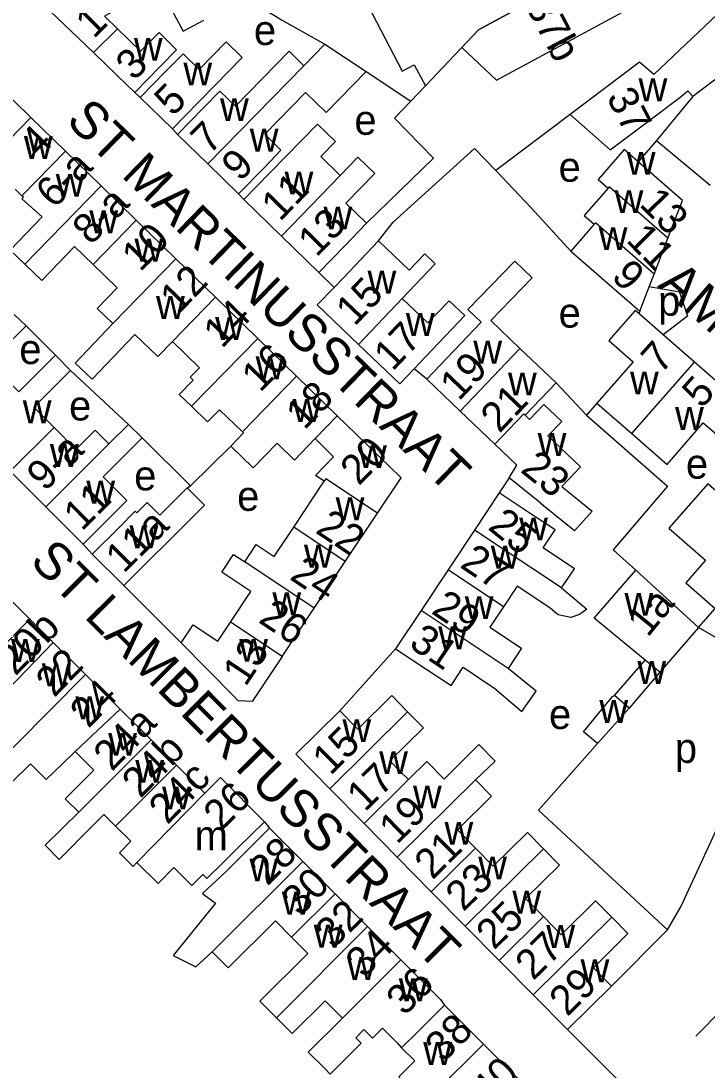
# Model space of a CAD drawing. Extents: x 159700 to 161346, y 381730 to 382922.
# Drawn here: x 160739.7 to 160831.8, y 382699.7 to 382840.5 of the extents above; entities that cross this region are included whole.
import ezdxf

# ---------------------------------------------------------------- set-up
doc = ezdxf.new("R2010")
doc.units = 0
for name, color, linetype in [('BLT_Basislijn', 7, 'Continuous'), ('BLT_Bebouwing', 7, 'Continuous'), ('BLT_Centroide', 7, 'Continuous'), ('BLT_Huisnummer', 7, 'Continuous'), ('BLT_Huisnummer_ tussenligend', 7, 'Continuous'), ('BLT_Huisnummer_reeks', 7, 'Continuous'), ('BLT_Huisnummer_zonder_bebouwing', 7, 'Continuous'), ('BLT_Onderverdeling_panden', 7, 'Continuous'), ('BLT_Plantopo', 7, 'Continuous'), ('BLT_Straatnaam', 7, 'Continuous'), ('BLT_Vlakafsluiter', 7, 'Continuous')]:
    doc.layers.add(name, color=color, linetype=linetype)

msp = doc.modelspace()

# ---------------------------------------------------------------- linework, layer by layer
at = {"layer": 'BLT_Basislijn'}
for p, q in [((160786.06, 382833.74), (160792.06, 382829.75)), ((160792.06, 382829.75), (160794.02, 382831.81)), ((160755.01, 382830.91), (160755.72, 382830.26)), ((160792.06, 382829.75), (160789.85, 382827.47)), ((160795.12, 382822.13), (160789.85, 382827.47)), ((160813.46, 382827.98), (160803.46, 382820.45)), ((160760.05, 382826.04), (160760.75, 382825.31)), ((160825.02, 382824.49), (160822.58, 382821.63)), ((160803.46, 382820.45), (160800.62, 382823.4)), ((160786.09, 382813.4), (160795.12, 382822.13)), ((160808.23, 382815.47), (160803.46, 382820.45)), ((160768.95, 382817.31), (160769.65, 382816.57)), ((160779.7, 382806.77), (160781.76, 382804.78)), ((160828.14, 382804.11), (160824.05, 382804.85)), ((160822.79, 382801.58), (160822.67, 382801.26)), ((160829.2, 382800.89), (160825.93, 382798.4)), ((160744.38, 382795.67), (160740.43, 382799.6)), ((160754.17, 382786.38), (160746.4, 382793.64)), ((160794.19, 382792.47), (160792.49, 382793.86)), ((160817.05, 382789.22), (160815.65, 382787.62)), ((160762.48, 382778.15), (160755.99, 382784.57)), ((160762.48, 382778.15), (160767.88, 382783.46)), ((160805.28, 382779.22), (160803.93, 382777.21)), ((160762.06, 382777.85), (160762.48, 382778.15)), ((160749.31, 382768.99), (160748.06, 382770.31)), ((160761.23, 382757.05), (160753.54, 382764.75)), ((160830.67, 382759.14), (160832.91, 382761.67)), ((160846.92, 382749.64), (160830.67, 382759.14)), ((160790.02, 382756.28), (160782.52, 382747.95)), ((160772.42, 382733.04), (160773.11, 382732.2)), ((160826.52, 382718.56), (160818.99, 382711)), ((160813.08, 382705.17), (160815.28, 382702.99)), ((160815.28, 382702.99), (160817.94, 382700.36))]:
    msp.add_line(p, q, dxfattribs=at)
for points in [[(160767.09, 382848.17), (160769.1, 382844.18), (160774.71, 382840.7), (160780.54, 382837.42)], [(160787.72, 382811.02), (160789.69, 382813.53), (160800.62, 382823.4)], [(160813.52, 382809.62), (160808.23, 382815.47)], [(160828.14, 382804.11), (160829.2, 382800.89)], [(160811.55, 382791.98), (160815.65, 382787.62)], [(160815.65, 382787.62), (160826.5, 382778.1), (160819.23, 382769.55), (160822.26, 382766.81)], [(160826.52, 382718.56), (160828.3, 382721.63), (160835.37, 382736.93), (160839.99, 382734.79), (160846.92, 382749.64)], [(160826.52, 382718.56), (160809.21, 382734.61), (160817.11, 382743.56)], [(160842.9, 382701.76), (160833.87, 382707.86), (160830.34, 382704.28)]]:
    msp.add_lwpolyline(points, dxfattribs=at)
at = {"layer": 'BLT_Bebouwing'}
for p, q in [((160785.48, 382844.19), (160790.9, 382833.81)), ((160755.78, 382836.46), (160752.67, 382839.49)), ((160777.71, 382834.52), (160780.54, 382837.42)), ((160780.54, 382837.42), (160786.06, 382833.74)), ((160749.48, 382836.29), (160752.63, 382833.22)), ((160752.63, 382833.22), (160755.01, 382830.91)), ((160741.06, 382827.57), (160736.28, 382832.22)), ((160829.92, 382830.38), (160829.24, 382831.15)), ((160760.05, 382826.04), (160755.72, 382830.26)), ((160829.92, 382830.38), (160825.02, 382824.49)), ((160745.69, 382823.07), (160741.06, 382827.57)), ((160764.8, 382821.36), (160760.75, 382825.31)), ((160825.02, 382824.49), (160832.23, 382818.49)), ((160750.5, 382818.39), (160745.69, 382823.07)), ((160820.69, 382823.28), (160819.23, 382821.59)), ((160822.58, 382821.63), (160820.69, 382823.28)), ((160768.95, 382817.31), (160764.8, 382821.36)), ((160819.23, 382821.59), (160817.19, 382819.25)), ((160828.52, 382816.42), (160822.58, 382821.63)), ((160817.19, 382819.25), (160818.53, 382818.09)), ((160755.2, 382813.81), (160750.5, 382818.39)), ((160818.53, 382818.09), (160815.35, 382814.43)), ((160774.68, 382811.67), (160769.65, 382816.57)), ((160826.57, 382811.37), (160828.52, 382816.42)), ((160815.35, 382814.43), (160816.69, 382813.27)), ((160760.53, 382808.62), (160755.2, 382813.81)), ((160816.69, 382813.27), (160813.52, 382809.62)), ((160779.7, 382806.77), (160774.68, 382811.67)), ((160824.71, 382806.56), (160826.57, 382811.37)), ((160765.85, 382803.44), (160760.53, 382808.62)), ((160813.52, 382809.62), (160822.79, 382801.58)), ((160790.92, 382803.3), (160795.34, 382807.93)), ((160824.05, 382804.85), (160824.71, 382806.56)), ((160822.79, 382801.58), (160824.05, 382804.85)), ((160771.51, 382797.93), (160765.85, 382803.44)), ((160825.93, 382798.4), (160822.67, 382801.26)), ((160776.73, 382792.86), (160771.51, 382797.93)), ((160830.12, 382794.74), (160825.93, 382798.4)), ((160834.39, 382791.01), (160830.12, 382794.74)), ((160782.19, 382787.54), (160776.73, 382792.86)), ((160798.69, 382788.18), (160794.19, 382792.47)), ((160784.68, 382785.12), (160782.19, 382787.54)), ((160803.33, 382783.75), (160798.69, 382788.18)), ((160767.88, 382783.46), (160769.59, 382785.26)), ((160769.59, 382785.26), (160769.46, 382785.38)), ((160779.21, 382784.47), (160781.7, 382782.05)), ((160738.29, 382780.09), (160743.05, 382775.32)), ((160776.35, 382772.59), (160780.45, 382778.75)), ((160803.93, 382777.21), (160800.61, 382772.21)), ((160743.05, 382775.32), (160748.06, 382770.31)), ((160783.27, 382767.98), (160787.6, 382774.48)), ((160800.61, 382772.21), (160797.06, 382766.87)), ((160753.54, 382764.75), (160749.31, 382768.99)), ((160779.1, 382761.71), (160783.27, 382767.98)), ((160797.06, 382766.87), (160793.44, 382761.42)), ((160822.26, 382766.81), (160830.67, 382759.14)), ((160736.35, 382764.81), (160740.92, 382760.25)), ((160774.79, 382755.24), (160779.1, 382761.71)), ((160793.44, 382761.42), (160790.02, 382756.28)), ((160740.92, 382760.25), (160744.07, 382757.11)), ((160744.07, 382757.11), (160748.39, 382752.8)), ((160815.22, 382745.14), (160819.15, 382749.85)), ((160819.15, 382749.85), (160819.42, 382750.02)), ((160757.2, 382744.06), (160753.03, 382748.18)), ((160821.38, 382748.32), (160817.11, 382743.56)), ((160760.63, 382740.66), (160757.2, 382744.06)), ((160817.11, 382743.56), (160815.22, 382745.14)), ((160764.42, 382736.89), (160760.63, 382740.66)), ((160785.78, 382732.83), (160781.17, 382737.49)), ((160790.25, 382728.29), (160785.78, 382732.83)), ((160773.11, 382732.2), (160777.58, 382727.72)), ((160777.58, 382727.72), (160781.9, 382723.37)), ((160794.81, 382723.67), (160790.25, 382728.29)), ((160781.9, 382723.37), (160786.24, 382719.01)), ((160799.37, 382719.06), (160794.81, 382723.67)), ((160786.24, 382719.01), (160790.7, 382714.54)), ((160803.92, 382714.45), (160799.37, 382719.06)), ((160790.7, 382714.54), (160796.03, 382709.19)), ((160808.49, 382709.82), (160803.92, 382714.45)), ((160818.03, 382711.98), (160818.99, 382711)), ((160818.99, 382711), (160813.08, 382705.17)), ((160796.03, 382709.19), (160796.58, 382708.45)), ((160813.08, 382705.17), (160808.49, 382709.82)), ((160796.58, 382708.45), (160801.8, 382703.21)), ((160801.8, 382703.21), (160807.57, 382697.41))]:
    msp.add_line(p, q, dxfattribs=at)
for points in [[(160752.49, 382849.83), (160754.86, 382845.56), (160756.44, 382842.52), (160759.01, 382843.87), (160761.5, 382839.16), (160764.29, 382840.63)], [(160751.63, 382849.39), (160753.95, 382845.08), (160754.9, 382843.34), (160750.96, 382841.16), (160752.67, 382839.49)], [(160794.02, 382831.81), (160801.16, 382839.32), (160816.12, 382847.48)], [(160742.88, 382844.7), (160742.63, 382842.83), (160749.48, 382836.29)], [(160833.24, 382841.46), (160824.68, 382833.33), (160822.77, 382835), (160813.46, 382827.98)], [(160755.01, 382830.91), (160758.5, 382834.49), (160760.63, 382836.67), (160758.26, 382839), (160755.78, 382836.46)], [(160755.72, 382830.26), (160759.21, 382833.84), (160761.51, 382836.14), (160763.66, 382834.03), (160767.26, 382837.73), (160769.41, 382835.63), (160765.79, 382831.92), (160763.54, 382829.62), (160760.05, 382826.04)], [(160760.75, 382825.31), (160764.24, 382828.89), (160766.43, 382831.12), (160768.52, 382829.08), (160775.71, 382836.46), (160777.71, 382834.52)], [(160790.9, 382833.81), (160792.52, 382834.66), (160794.02, 382831.81)], [(160786.06, 382833.74), (160780.7, 382828.25), (160777.94, 382830.95), (160772.46, 382825.33), (160774.63, 382823.2), (160772.45, 382820.89), (160768.95, 382817.31)], [(160813.46, 382827.98), (160818.84, 382823.23), (160824.35, 382827.4), (160828.16, 382830.28), (160829.24, 382831.15)], [(160769.65, 382816.57), (160773.14, 382820.15), (160779.53, 382826.7), (160781.95, 382824.35), (160779.99, 382822.33), (160782.59, 382819.79)], [(160782.59, 382819.79), (160784.97, 382822.23), (160787.23, 382820.05), (160783.35, 382816.06), (160786.09, 382813.4)], [(160740.26, 382807.88), (160738.3, 382809.76), (160742.58, 382814.25), (160739.84, 382816.65), (160740.07, 382816.89), (160739.86, 382817.08)], [(160739.86, 382817.08), (160738.95, 382817.97)], [(160786.09, 382813.4), (160783.19, 382810.35), (160779.7, 382806.77)], [(160749.41, 382807.86), (160746.92, 382810.28), (160742.54, 382805.7), (160740.26, 382807.88)], [(160787.72, 382811.02), (160782.96, 382806.03), (160781.76, 382804.78)], [(160787.72, 382811.02), (160791.84, 382807.08), (160793.93, 382809.27), (160795.34, 382807.93)], [(160752.06, 382799.92), (160749.96, 382801.96), (160752.64, 382804.72), (160749.41, 382807.86)], [(160794.19, 382792.47), (160801.49, 382800.09), (160799.73, 382801.79), (160806.02, 382808.31), (160808.37, 382806.06), (160802.79, 382800.33), (160806.71, 382796.59)], [(160781.76, 382804.78), (160779.51, 382802.42), (160785.04, 382797.13)], [(160792.49, 382793.86), (160794.03, 382795.47), (160799.29, 382800.98), (160797.19, 382802.99), (160794.36, 382800.02), (160790.92, 382803.3)], [(160822.67, 382801.26), (160822.18, 382801.68), (160818.65, 382797.64)], [(160740.43, 382799.6), (160738.82, 382801.13)], [(160739.43, 382790.74), (160736.68, 382793.49), (160738.11, 382794.95), (160738.05, 382796.64), (160737.73, 382796.92), (160740.43, 382799.6)], [(160760.07, 382797.5), (160758.1, 382795.48), (160755.01, 382798.43), (160749.27, 382792.45), (160746.99, 382794.62), (160752.06, 382799.92)], [(160762.63, 382788.81), (160760.98, 382790.41), (160762.84, 382792.32), (160762.43, 382792.72), (160763.68, 382793.99), (160760.07, 382797.5)], [(160818.65, 382797.64), (160821.91, 382794.8), (160817.05, 382789.22)], [(160785.04, 382797.13), (160790.57, 382791.85), (160792.49, 382793.86)], [(160806.71, 382796.59), (160811.55, 382791.98)], [(160744.38, 382795.67), (160739.43, 382790.74)], [(160746.4, 382793.64), (160744.38, 382795.67)], [(160744.18, 382785.97), (160741.46, 382788.7), (160746.4, 382793.64)], [(160811.55, 382791.98), (160807.4, 382787.63)], [(160808.01, 382787.05), (160809.93, 382789.07), (160812.32, 382786.79), (160810.46, 382784.84), (160814.83, 382780.67), (160812.32, 382778.04), (160816.39, 382774.75), (160814.05, 382772.09), (160809.87, 382775.47), (160809.16, 382776.07), (160805.28, 382779.22)], [(160817.05, 382789.22), (160821.73, 382785.15)], [(160769.46, 382785.38), (160766.4, 382788.36), (160764.79, 382786.71), (160762.63, 382788.81)], [(160807.4, 382787.63), (160808.01, 382787.05)], [(160754.17, 382786.38), (160751.54, 382783.79)], [(160755.99, 382784.57), (160754.17, 382786.38)], [(160821.73, 382785.15), (160826.46, 382781.02), (160831.32, 382786.6), (160834.37, 382783.95)], [(160751.54, 382783.79), (160749.71, 382785.62), (160747.11, 382783.03), (160744.18, 382785.97)], [(160787.6, 382774.48), (160790.75, 382779.21), (160784.68, 382785.12)], [(160748.06, 382770.31), (160751.6, 382773.84), (160753.94, 382776.18), (160750.77, 382779.36), (160753.37, 382781.95), (160755.99, 382784.57)], [(160779.21, 382784.47), (160776.43, 382781.6), (160774.11, 382783.86), (160770.91, 382780.57), (160767.88, 382783.46)], [(160805.28, 382779.22), (160806.3, 382780.91), (160803.33, 382783.75)], [(160780.45, 382778.75), (160779.26, 382779.54), (160781.7, 382782.05)], [(160749.31, 382768.99), (160752.85, 382772.52), (160755.07, 382774.74), (160755.28, 382774.53), (160756.67, 382775.91), (160758.39, 382774.2), (160762.06, 382777.85)], [(160762.06, 382777.85), (160764.37, 382775.54), (160759.3, 382770.5), (160757.08, 382768.28), (160753.54, 382764.75)], [(160833.79, 382776.76), (160831.91, 382778.41), (160826.69, 382772.45), (160831.6, 382768.15), (160828.96, 382765.13), (160832.91, 382761.67)], [(160812.3, 382764.43), (160814.02, 382767.02), (160809.84, 382769.8), (160811.42, 382772.23), (160808.1, 382774.44), (160803.93, 382777.21)], [(160769.76, 382767.94), (160771.31, 382770.25), (160773.72, 382768.65), (160776.35, 382772.59)], [(160767.86, 382759.85), (160770.59, 382763.95), (160766.68, 382766.55), (160768.26, 382768.93), (160769.76, 382767.93)], [(160823.53, 382754.76), (160816.68, 382760.37), (160822.26, 382766.81)], [(160812.3, 382764.43), (160815.67, 382761.59), (160814.71, 382760.86), (160813.54, 382760.49), (160811.83, 382760.83), (160810.58, 382761.85), (160806.34, 382764.66), (160804.51, 382761.91)], [(160804.51, 382761.91), (160802.68, 382759.16), (160806.93, 382756.34), (160805.14, 382753.64)], [(160761.23, 382757.05), (160762.84, 382759.5), (160766.16, 382757.3), (160767.86, 382759.85)], [(160830.67, 382759.14), (160825.5, 382753.14)], [(160774.79, 382755.24), (160771.3, 382750), (160770.76, 382749.18), (160768.89, 382749.3), (160768.2, 382750), (160761.23, 382757.05)], [(160790.02, 382756.28), (160794.19, 382753.51), (160797.46, 382751.33), (160799.09, 382753.78), (160803.35, 382750.95), (160806.98, 382747.86), (160808.89, 382750.57), (160805.14, 382753.64)], [(160819.42, 382750.02), (160823.53, 382754.76)], [(160748.39, 382752.8), (160751.2, 382750), (160753.03, 382748.18)], [(160825.5, 382753.14), (160821.38, 382748.32)], [(160782.52, 382747.95), (160784.94, 382745.49), (160789.49, 382749.98), (160791.62, 382747.82)], [(160781.17, 382737.49), (160776.61, 382742.12), (160782.52, 382747.95)], [(160791.62, 382747.82), (160793, 382746.42), (160793.76, 382745.65), (160789.26, 382741.21), (160790.55, 382739.9), (160791.73, 382738.71)], [(160747.02, 382742.47), (160745.32, 382740.85), (160743.1, 382738.74), (160740.99, 382740.85), (160738.41, 382738.27), (160736.19, 382740.5), (160739.02, 382743.4)], [(160747.51, 382734.32), (160745.68, 382736.13), (160749.52, 382739.99), (160747.02, 382742.47)], [(160791.73, 382738.71), (160794.2, 382741.15), (160796.52, 382738.79), (160798.6, 382740.84), (160801.2, 382743.41), (160803.4, 382741.17), (160800.75, 382738.66)], [(160772.42, 382733.04), (160766.52, 382739.01), (160764.42, 382736.89)], [(160800.75, 382738.66), (160802.91, 382736.48), (160798.32, 382731.95), (160800.73, 382729.51)], [(160752.43, 382732.48), (160750.86, 382734.03), (160749.34, 382732.5), (160744.87, 382728), (160742.96, 382729.89), (160747.51, 382734.32)], [(160772.42, 382733.04), (160768.9, 382729.6), (160766.83, 382727.52), (160764.67, 382725.45), (160764.13, 382725.98), (160762.67, 382724.51), (160760.27, 382726.9), (160758.15, 382724.76), (160755.3, 382727.6)], [(160755.3, 382727.6), (160754.77, 382727.07), (160752.94, 382728.88), (160754.48, 382730.43), (160752.43, 382732.48)], [(160773.11, 382732.2), (160769.64, 382728.75), (160767.3, 382726.41), (160764.08, 382723.43), (160765.84, 382722.11), (160760.15, 382715.09), (160763.22, 382713.57), (160765.39, 382715.59)], [(160800.73, 382729.51), (160803.13, 382727.08), (160807.71, 382731.59), (160809.86, 382729.41)], [(160809.86, 382729.41), (160812.01, 382727.24), (160807.46, 382722.75), (160809.86, 382720.32)], [(160809.86, 382720.32), (160812.26, 382717.89), (160816.87, 382722.44), (160817.7, 382721.6), (160819.04, 382720.24)], [(160819.04, 382720.24), (160821.21, 382718.05), (160816.56, 382713.46), (160818.03, 382711.98)], [(160765.39, 382715.59), (160767.54, 382713.44), (160773.88, 382719.75), (160776.06, 382717.55)], [(160776.06, 382717.55), (160778.24, 382715.36), (160771.81, 382708.96), (160774.03, 382706.74)], [(160774.03, 382706.74), (160776.13, 382704.63), (160780.56, 382709.04), (160782.9, 382706.7)], [(160782.9, 382706.7), (160778.3, 382702.12), (160780.5, 382699.92), (160781.24, 382699.16), (160785.41, 382703.32), (160784.66, 382704.07), (160785.75, 382705.15), (160786.9, 382703.99), (160788.26, 382705.35), (160790.21, 382703.39), (160790.82, 382702.71)], [(160790.82, 382702.71), (160792.58, 382700.95), (160790.43, 382698.8), (160791.38, 382697.85), (160784.6, 382691.1), (160787.1, 382688.59), (160790.7, 382692.16)]]:
    msp.add_lwpolyline(points, dxfattribs=at)
at = {"layer": 'BLT_Onderverdeling_panden'}
for p, q in [((160749.48, 382836.29), (160752.67, 382839.49)), ((160837.27, 382835.99), (160829.92, 382830.38)), ((160777.71, 382834.52), (160764.8, 382821.36)), ((160731.14, 382817.38), (160741.06, 382827.57)), ((160739.86, 382817.08), (160745.69, 382823.07)), ((160782.59, 382819.79), (160774.68, 382811.67)), ((160740.26, 382807.88), (160750.5, 382818.39)), ((160749.41, 382807.86), (160755.2, 382813.81)), ((160752.06, 382799.92), (160760.53, 382808.62)), ((160760.07, 382797.5), (160765.85, 382803.44)), ((160785.04, 382797.13), (160790.92, 382803.3)), ((160762.63, 382788.81), (160771.51, 382797.93)), ((160806.71, 382796.59), (160798.69, 382788.18)), ((160821.73, 382785.15), (160830.12, 382794.74)), ((160769.46, 382785.38), (160776.73, 382792.86)), ((160779.21, 382784.47), (160782.19, 382787.54)), ((160744.18, 382785.97), (160738.29, 382780.09)), ((160751.54, 382783.79), (160743.05, 382775.32)), ((160783.27, 382767.98), (160776.35, 382772.59)), ((160812.3, 382764.43), (160800.61, 382772.21)), ((160779.1, 382761.71), (160769.76, 382767.94)), ((160804.51, 382761.91), (160797.06, 382766.87)), ((160805.14, 382753.64), (160793.44, 382761.42)), ((160735.16, 382754.47), (160740.92, 382760.25)), ((160774.79, 382755.24), (160767.86, 382759.85)), ((160736.8, 382749.64), (160744.07, 382757.11)), ((160825.5, 382753.14), (160823.53, 382754.76)), ((160739.02, 382743.4), (160748.39, 382752.8)), ((160791.62, 382747.82), (160781.17, 382737.49)), ((160747.51, 382734.32), (160757.2, 382744.06)), ((160752.43, 382732.48), (160760.63, 382740.66)), ((160791.73, 382738.71), (160785.78, 382732.83)), ((160800.75, 382738.66), (160790.25, 382728.29)), ((160755.3, 382727.6), (160764.42, 382736.89)), ((160800.73, 382729.51), (160794.81, 382723.67)), ((160809.86, 382729.41), (160799.37, 382719.06)), ((160765.39, 382715.59), (160777.58, 382727.72)), ((160776.06, 382717.55), (160781.9, 382723.37)), ((160809.86, 382720.32), (160803.92, 382714.45)), ((160819.04, 382720.24), (160808.49, 382709.82)), ((160774.03, 382706.74), (160786.24, 382719.01)), ((160782.9, 382706.7), (160790.7, 382714.54)), ((160790.7, 382692.16), (160801.8, 382703.21))]:
    msp.add_line(p, q, dxfattribs=at)
for points in [[(160826.57, 382811.37), (160818.69, 382818.27), (160818.53, 382818.09)], [(160824.71, 382806.56), (160816.84, 382813.44), (160816.69, 382813.27)], [(160807.4, 382787.63), (160807.21, 382787.81), (160803.33, 382783.75)], [(160787.6, 382774.48), (160780.67, 382779.09), (160780.45, 382778.75)], [(160821.38, 382748.32), (160819.42, 382750.02)], [(160747.02, 382742.47), (160753.03, 382748.18)], [(160796.58, 382708.45), (160793.07, 382704.95), (160790.82, 382702.71)]]:
    msp.add_lwpolyline(points, dxfattribs=at)
at = {"layer": 'BLT_Plantopo'}
msp.add_lwpolyline([(160815.95, 382847.39), (160801.16, 382839.32), (160798.93, 382836.95), (160803.55, 382832.6), (160821.64, 382842.33), (160816.46, 382847.17)], dxfattribs=at)
at = {"layer": 'BLT_Vlakafsluiter'}
msp.add_line((160817.94, 382700.36), (160822.58, 382695.76), dxfattribs=at)

# ---------------------------------------------------------------- texts
at = {"layer": 'BLT_Centroide'}
for s, p in [('e', (160771, 382837.3)), ('w', (160754.89, 382835.19)), ('w', (160761.53, 382831.88)), ('w', (160822.63, 382829.74)), ('w', (160766.45, 382827.09)), ('e', (160784.49, 382825.25)), ('w', (160770.44, 382823)), ('w', (160740.13, 382822)), ('w', (160821.04, 382819.88)), ('e', (160811.9, 382818.95)), ('w', (160744.39, 382816.94)), ('w', (160775.12, 382817.25)), ('w', (160819.41, 382814.74)), ('w', (160780.34, 382812.55)), ('w', (160748.9, 382812.03)), ('w', (160817.28, 382809.78)), ('w', (160754.97, 382808.23)), ('w', (160786.25, 382803.94)), ('w', (160757.86, 382800.53)), ('p', (160825.26, 382800.97)), ('e', (160811.9, 382799.37)), ('w', (160765.8, 382797.72)), ('w', (160791.39, 382798.27)), ('e', (160739.51, 382794.49)), ('w', (160800.45, 382794.53)), ('w', (160771.23, 382792.44)), ('w', (160805.11, 382790.27)), ('w', (160821.48, 382790.41)), ('w', (160739.97, 382786.53)), ('e', (160746.19, 382786.91)), ('w', (160776.19, 382786.72)), ('w', (160827.53, 382785.65)), ('w', (160809.08, 382782.16)), ('w', (160743.62, 382780.66)), ('w', (160784.98, 382780.52)), ('e', (160828.99, 382779.1)), ('e', (160754.93, 382777.53)), ('w', (160748.5, 382775.75)), ('e', (160768.75, 382774.78)), ('w', (160781.97, 382773.53)), ('w', (160806.6, 382770.81)), ('w', (160754.3, 382769.75)), ('w', (160777.72, 382767.16)), ('w', (160802.79, 382767.03)), ('w', (160773.48, 382760.78)), ('w', (160820.73, 382760.7)), ('w', (160799.3, 382760.25)), ('w', (160795.74, 382756.19)), ('w', (160738.39, 382754.5)), ('w', (160769.02, 382754.53)), ('w', (160742.53, 382751.23)), ('w', (160822.47, 382751.56)), ('w', (160747.02, 382746.81)), ('e', (160810.61, 382745.5)), ('w', (160817.37, 382746.32)), ('w', (160782.88, 382743.75)), ('w', (160751.44, 382741.91)), ('p', (160827.5, 382740.95)), ('w', (160787.81, 382739.45)), ('w', (160755.07, 382738.28)), ('w', (160758.67, 382734.7)), ('w', (160792.35, 382734.84)), ('w', (160796.58, 382729.97)), ('m', (160763.05, 382729.23)), ('w', (160801.1, 382725.31)), ('w', (160770.41, 382725.05)), ('w', (160774.75, 382720.59)), ('w', (160805.69, 382720.73)), ('w', (160779.03, 382716.17)), ('w', (160810.25, 382716.12)), ('w', (160783.49, 382711.81)), ('w', (160814.84, 382711.5)), ('w', (160790.45, 382708.97)), ('w', (160793.73, 382700.41))]:
    msp.add_text(s, height=4, dxfattribs=at).set_placement(p)
at = {"layer": 'BLT_Huisnummer'}
for s, rotation, p in [('3', 45.7291, (160754.93, 382832.38)), ('5', 45.7291, (160760.12, 382827.6)), ('37', 297.7811, (160818.25, 382830.3)), ('4', 45.8196, (160742.14, 382821.99)), ('9', 45.7211, (160769.14, 382818.84)), ('13', 314.4505, (160822.62, 382815.81)), ('13', 45.7211, (160779.4, 382808.73)), ('10', 45.7768, (160755.75, 382806.75)), ('9', 314.4505, (160818.84, 382806.09)), ('15', 46.336, (160784.51, 382799.44)), ('14', 45.7725, (160766.7, 382796.47)), ('7', 48.391, (160825.63, 382793.03)), ('19', 46.3395, (160798.5, 382789.42)), ('18', 45.8037, (160777.77, 382785.52)), ('5', 48.391, (160831.11, 382788.39)), ('20', 45.8037, (160785.08, 382778.04)), ('23', 320.9501, (160806.63, 382780.11)), ('11', 44.9352, (160747.89, 382771.95)), ('25', 320.9501, (160802.26, 382772.41)), ('11a', 44.9352, (160753.52, 382766.27)), ('27', 326.3845, (160798.5, 382767.29)), ('1a', 50.6569, (160823.86, 382757.7)), ('26', 326.3367, (160771.46, 382759.9)), ('20b', 45.7843, (160738.98, 382752.52)), ('31', 326.3862, (160791.65, 382756.57)), ('13', 56.3353, (160769.87, 382751.07)), ('22', 45.7843, (160744.19, 382749.63)), ('24', 45.7843, (160748.79, 382745.48)), ('24a', 45.7843, (160751.94, 382739.71)), ('15', 44.6144, (160781.27, 382739.16)), ('24b', 45.7843, (160755.77, 382736.08)), ('24c', 45.7843, (160759.38, 382732.56)), ('26', 44.8842, (160766.65, 382731.75)), ('19', 44.632, (160790.22, 382729.92)), ('23', 44.6289, (160799.13, 382720.89)), ('30', 44.3169, (160777.14, 382720.25)), ('34', 44.8821, (160785.77, 382711.95)), ('27', 44.634, (160808.49, 382711.63)), ('38', 44.8703, (160796.42, 382700.63))]:
    msp.add_text(s, height=4, rotation=rotation, dxfattribs=at).set_placement(p)
at = {"layer": 'BLT_Huisnummer_ tussenligend'}
for s, rotation, p in [('7', 45.7291, (160765.01, 382822.47)), ('11', 45.7211, (160774.49, 382813.51)), ('11', 314.4505, (160820.83, 382811)), ('12', 45.7768, (160760.89, 382801.11)), ('17', 46.336, (160789.61, 382793.42)), ('16', 45.7725, (160771.83, 382790.56)), ('21', 46.3395, (160803.95, 382785.09)), ('22', 326.3367, (160779.11, 382771.93)), ('24', 326.3367, (160775.64, 382765.69)), ('29', 326.3845, (160794.66, 382761.11)), ('17', 44.6144, (160785.89, 382734.26)), ('21', 44.632, (160794.96, 382725.16)), ('28', 44.8842, (160772.81, 382724.33)), ('32', 44.3169, (160781.67, 382715.92)), ('25', 44.6289, (160803.24, 382715.74)), ('36', 44.8821, (160791.2, 382706.88)), ('29', 44.6242, (160813.06, 382706.8)), ('40', 44.8703, (160802.57, 382694.82))]:
    msp.add_text(s, height=4, rotation=rotation, dxfattribs=at).set_placement(p)
at = {"layer": 'BLT_Huisnummer_reeks'}
for s, rotation, p in [('1', 45.1704, (160749.49, 382838.03)), ('6-a', 45.8221, (160744.21, 382815.23)), ('8-a', 45.7707, (160749.12, 382810.33)), ('9-a', 44.9324, (160742.94, 382777.26))]:
    msp.add_text(s, height=4, rotation=rotation, dxfattribs=at).set_placement(p)
at = {"layer": 'BLT_Huisnummer_zonder_bebouwing'}
msp.add_text('37b', height=4, rotation=297.7811, dxfattribs=at).set_placement((160807.38, 382842.58))
at = {"layer": 'BLT_Straatnaam'}
for s, rotation, p in [('ST MARTINUSSTRAAT', 315.7725, (160745.62, 382826.97)), ('AMSBERGHOF', 318.8449, (160825.07, 382804.91)), ('ST LAMBERTUSSTRAAT', 314.8751, (160740.76, 382767.88))]:
    msp.add_text(s, height=5, rotation=rotation, dxfattribs=at).set_placement(p)

doc.saveas('drawing.dxf')
